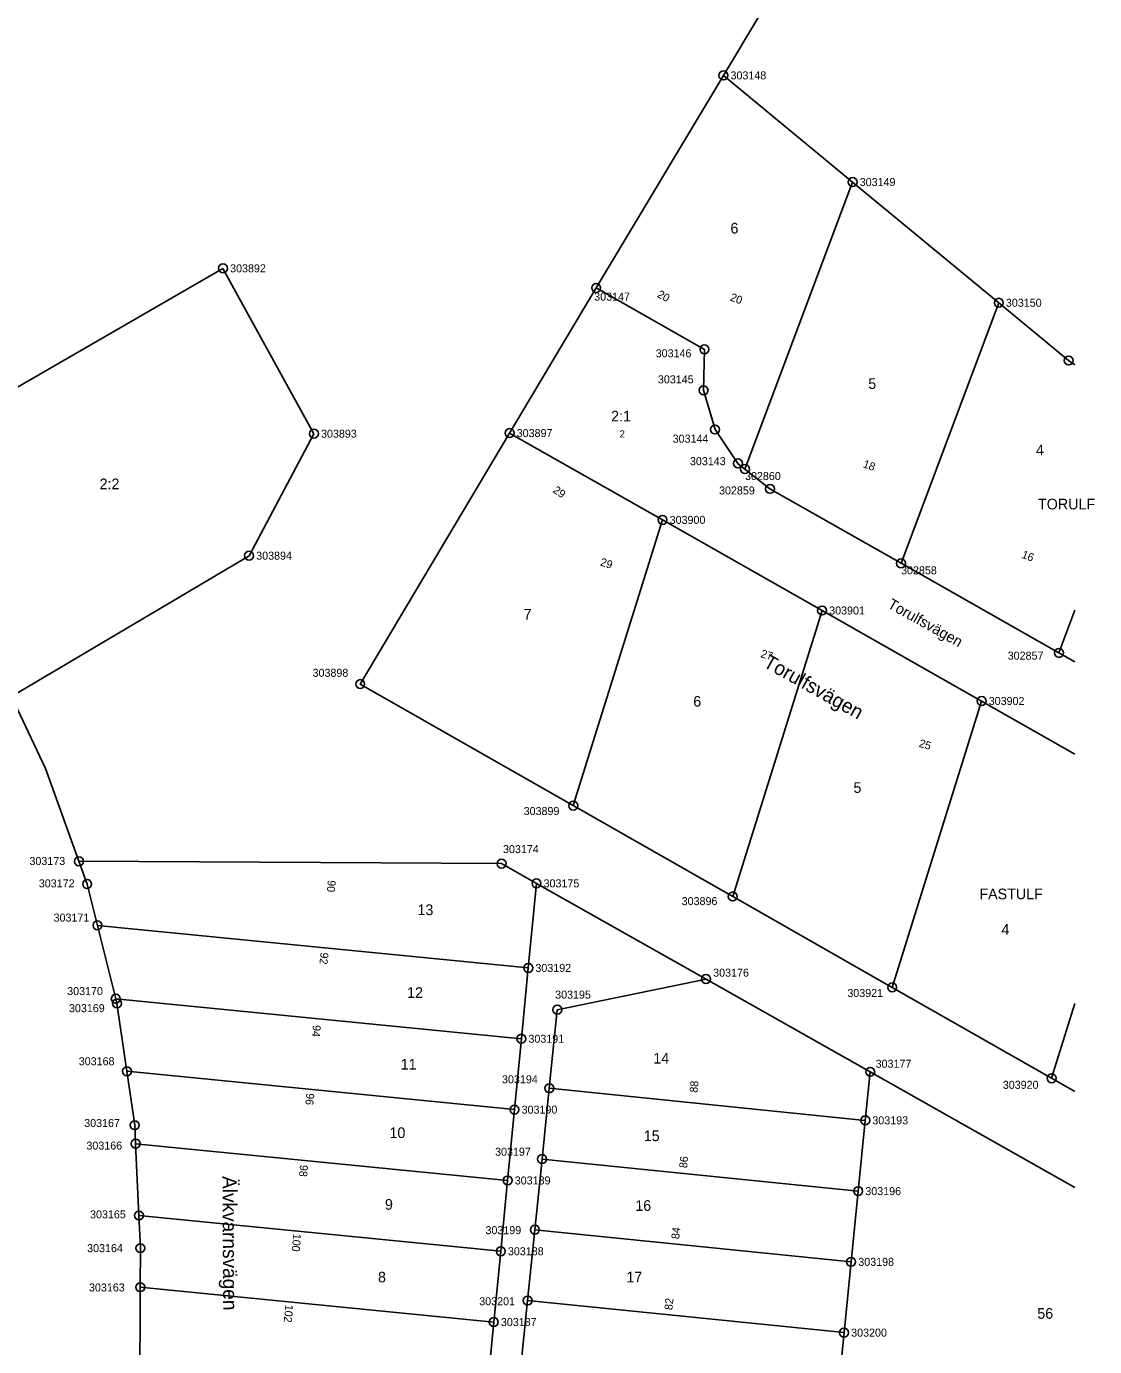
# Model space of a CAD drawing. Extents: x 141995 to 152570, y 6580184 to 6586000.
# Drawn here: x 142882.2 to 143002.2, y 6585485.2 to 6585633.6 of the extents above; entities that cross this region are included whole.
import ezdxf

# ---------------------------------------------------------------- set-up
doc = ezdxf.new("R2010")
doc.units = 0
for name, color, linetype in [('Level 10', 7, 'Continuous'), ('Level 13', 7, 'Continuous'), ('Level 42', 7, 'Continuous'), ('Level 43', 7, 'Continuous'), ('Level 5', 7, 'Continuous'), ('Level 50', 7, 'Continuous'), ('Level 51', 7, 'Continuous'), ('Level 53', 7, 'Continuous'), ('Level 54', 7, 'Continuous'), ('Level 55', 7, 'Continuous'), ('Level 6', 7, 'Continuous'), ('Level 7', 7, 'Continuous'), ('Level 8', 7, 'Continuous')]:
    doc.layers.add(name, color=color, linetype=linetype)

msp = doc.modelspace()

# ---------------------------------------------------------------- linework, layer by layer
at = {"layer": 'Level 10'}
for centre in [(142960.49, 6585628.08), (142975.01, 6585616.09), (142904.25, 6585606.39), (142946.19, 6585604.19), (142991.44, 6585602.52), (142958.36, 6585597.28), (142999.29, 6585596.03), (142958.26, 6585592.68), (142914.47, 6585587.8), (142936.46, 6585587.87), (142959.55, 6585588.27), (142962.12, 6585584.46), (142962.91, 6585583.83), (142965.72, 6585581.6), (142953.65, 6585578.11), (142907.18, 6585574.09), (142980.46, 6585573.23), (142971.58, 6585567.93), (142998.2, 6585563.16), (142919.67, 6585559.65), (142989.51, 6585557.75), (142943.62, 6585545.99), (142888.06, 6585539.73), (142935.56, 6585539.47), (142888.98, 6585537.17), (142939.48, 6585537.25), (142961.54, 6585535.78), (142890.14, 6585532.53), (142938.56, 6585527.74), (142958.54, 6585526.49), (142979.46, 6585525.56), (142892.2, 6585524.28), (142892.33, 6585523.75), (142941.82, 6585523.05), (142937.78, 6585519.78), (142893.45, 6585516.12), (142976.99, 6585516.06), (142940.92, 6585514.22), (142997.38, 6585515.34), (142937.01, 6585511.81), (142894.33, 6585510.06), (142976.43, 6585510.61), (142894.43, 6585507.98), (142940.11, 6585506.26), (142936.24, 6585503.85), (142975.64, 6585502.65), (142894.8, 6585499.91), (142939.3, 6585498.31), (142894.97, 6585496.24), (142935.47, 6585495.89), (142974.84, 6585494.7), (142894.95, 6585491.85), (142938.49, 6585490.35), (142934.68, 6585487.93), (142974.05, 6585486.74)]:
    msp.add_circle(centre, 0.5, dxfattribs=at)
at = {"layer": 'Level 13'}
for points in [[(142880.47, 6585558.25), (142884.31, 6585550.18)], [(142884.31, 6585550.18), (142888.06, 6585539.73)]]:
    msp.add_lwpolyline(points, dxfattribs=at)
at = {"layer": 'Level 5'}
for points in [[(142994.28, 6585684.54), (142960.49, 6585628.08)], [(142946.19, 6585604.19), (142960.49, 6585628.08)], [(142960.49, 6585628.08), (142975.01, 6585616.09)], [(142975.01, 6585616.09), (142991.44, 6585602.52)], [(142864.53, 6585583.44), (142904.25, 6585606.39)], [(142936.46, 6585587.87), (142946.19, 6585604.19)], [(142958.36, 6585597.28), (142946.19, 6585604.19)], [(142991.44, 6585602.52), (142999.29, 6585596.03)], [(142958.26, 6585592.68), (142958.36, 6585597.28)], [(142999.29, 6585596.03), (143000, 6585595.53)], [(142959.55, 6585588.27), (142958.26, 6585592.68)], [(142914.47, 6585587.8), (142907.18, 6585574.09)], [(142919.67, 6585559.65), (142936.46, 6585587.87)], [(142936.46, 6585587.87), (142953.65, 6585578.11)], [(142962.12, 6585584.46), (142959.55, 6585588.27)], [(142962.91, 6585583.83), (142962.12, 6585584.46)], [(142965.72, 6585581.6), (142962.91, 6585583.83)], [(142980.46, 6585573.23), (142965.72, 6585581.6)], [(142953.65, 6585578.11), (142971.58, 6585567.93)], [(142907.18, 6585574.09), (142880.47, 6585558.25)], [(142998.2, 6585563.16), (142980.46, 6585573.23)], [(142971.58, 6585567.93), (142989.51, 6585557.75)], [(143000, 6585562.14), (142998.2, 6585563.16)], [(142943.62, 6585545.99), (142919.67, 6585559.65)], [(142989.51, 6585557.75), (143000, 6585551.79)], [(142961.54, 6585535.78), (142943.62, 6585545.99)], [(142888.98, 6585537.17), (142888.06, 6585539.73)], [(142888.06, 6585539.73), (142935.56, 6585539.47)], [(142935.56, 6585539.47), (142939.48, 6585537.25)], [(142890.14, 6585532.53), (142888.98, 6585537.17)], [(142939.48, 6585537.25), (142958.54, 6585526.49)], [(142979.46, 6585525.56), (142961.54, 6585535.78)], [(142892.2, 6585524.28), (142890.14, 6585532.53)], [(142958.54, 6585526.49), (142976.99, 6585516.06)], [(142997.38, 6585515.34), (142979.46, 6585525.56)], [(142892.33, 6585523.75), (142892.2, 6585524.28)], [(142893.45, 6585516.12), (142892.33, 6585523.75)], [(142894.33, 6585510.06), (142893.45, 6585516.12)], [(142976.99, 6585516.06), (143000, 6585503.06)], [(143000, 6585513.85), (142997.38, 6585515.34)], [(142894.43, 6585507.98), (142894.33, 6585510.06)], [(142894.8, 6585499.91), (142894.43, 6585507.98)], [(142894.97, 6585496.24), (142894.8, 6585499.91)], [(142894.95, 6585491.85), (142894.97, 6585496.24)], [(142894.9, 6585479.45), (142894.95, 6585491.85)]]:
    msp.add_lwpolyline(points, dxfattribs=at)
at = {"layer": 'Level 6'}
for points in [[(143000, 6585595.53), (142999.29, 6585596.03), (142991.44, 6585602.52), (142975.01, 6585616.09), (142960.49, 6585628.08), (142946.19, 6585604.19), (142958.36, 6585597.28), (142958.26, 6585592.68), (142959.55, 6585588.27), (142962.12, 6585584.46), (142962.91, 6585583.83), (142965.72, 6585581.6), (142980.46, 6585573.23), (142998.2, 6585563.16), (143000, 6585562.14)], [(143000, 6585551.79), (142989.51, 6585557.75), (142971.58, 6585567.93), (142953.65, 6585578.11), (142936.46, 6585587.87), (142919.67, 6585559.65), (142943.62, 6585545.99), (142961.54, 6585535.78), (142979.46, 6585525.56), (142997.38, 6585515.34), (143000, 6585513.85)], [(143000, 6585503.06), (142976.99, 6585516.06), (142958.54, 6585526.49), (142939.48, 6585537.25), (142935.56, 6585539.47), (142888.06, 6585539.73), (142888.98, 6585537.17), (142890.14, 6585532.53), (142892.2, 6585524.28), (142892.33, 6585523.75), (142893.45, 6585516.12), (142894.33, 6585510.06), (142894.43, 6585507.98), (142894.8, 6585499.91), (142894.97, 6585496.24), (142894.95, 6585491.85), (142894.9, 6585479.45)]]:
    msp.add_lwpolyline(points, dxfattribs=at)
at = {"layer": 'Level 7'}
for points in [[(142962.91, 6585583.83), (142975.01, 6585616.09)], [(142980.46, 6585573.23), (142991.44, 6585602.52)], [(142943.62, 6585545.99), (142953.65, 6585578.11)], [(142971.58, 6585567.93), (142961.54, 6585535.78)], [(142998.2, 6585563.16), (143000, 6585567.95)], [(142989.51, 6585557.75), (142979.46, 6585525.56)], [(142938.56, 6585527.74), (142939.48, 6585537.25)], [(142890.14, 6585532.53), (142938.56, 6585527.74)], [(142937.78, 6585519.78), (142938.56, 6585527.74)], [(142958.54, 6585526.49), (142941.82, 6585523.05)], [(142892.2, 6585524.28), (142937.78, 6585519.78)], [(142997.38, 6585515.34), (143000, 6585523.73)], [(142941.82, 6585523.05), (142940.92, 6585514.22)], [(142937.01, 6585511.81), (142937.78, 6585519.78)], [(142893.45, 6585516.12), (142937.01, 6585511.81)], [(142976.43, 6585510.61), (142976.99, 6585516.06)], [(142940.92, 6585514.22), (142940.11, 6585506.26)], [(142976.43, 6585510.61), (142940.92, 6585514.22)], [(142936.24, 6585503.85), (142937.01, 6585511.81)], [(142975.64, 6585502.65), (142976.43, 6585510.61)], [(142894.43, 6585507.98), (142936.24, 6585503.85)], [(142940.11, 6585506.26), (142939.3, 6585498.31)], [(142975.64, 6585502.65), (142940.11, 6585506.26)], [(142935.47, 6585495.89), (142936.24, 6585503.85)], [(142974.84, 6585494.7), (142975.64, 6585502.65)], [(142894.8, 6585499.91), (142935.47, 6585495.89)], [(142939.3, 6585498.31), (142938.49, 6585490.35)], [(142974.84, 6585494.7), (142939.3, 6585498.31)], [(142934.68, 6585487.93), (142935.47, 6585495.89)], [(142974.05, 6585486.74), (142974.84, 6585494.7)], [(142894.95, 6585491.85), (142934.68, 6585487.93)], [(142938.49, 6585490.35), (142937.66, 6585482.19)], [(142974.05, 6585486.74), (142938.49, 6585490.35)], [(142933.68, 6585477.61), (142934.68, 6585487.93)], [(142972.93, 6585475.59), (142974.05, 6585486.74)]]:
    msp.add_lwpolyline(points, dxfattribs=at)
at = {"layer": 'Level 8'}
msp.add_lwpolyline([(142904.25, 6585606.39), (142914.47, 6585587.8)], dxfattribs=at)

# ---------------------------------------------------------------- texts
at = {"layer": 'Level 42'}
msp.add_text('Torulfsvägen', height=1.2, rotation=330.7781, dxfattribs=at).set_placement((142978.85, 6585568.29))
at = {"layer": 'Level 43'}
for s, rotation, p in [('Torulfsvägen', 330.7791, (142964.85, 6585561.67)), ('Älvkvarnsvägen', 270.31, (142904.19, 6585504.34))]:
    msp.add_text(s, height=1.6, rotation=rotation, dxfattribs=at).set_placement(p)
at = {"layer": 'Level 50'}
for s, p in [('TORULF', (142995.85, 6585579.29)), ('FASTULF', (142989.26, 6585535.46))]:
    msp.add_text(s, height=1.2, rotation=0.049, dxfattribs=at).set_placement(p)
at = {"layer": 'Level 51'}
for s, height, rotation, p in [('6', 1.2, 0.049, (142961.28, 6585610.31)), ('5', 1.2, 0.049, (142976.77, 6585592.83)), ('2:1', 1.2, 0.049, (142947.87, 6585589.18)), ('2', 0.8, 0.049, (142948.82, 6585587.38)), ('4', 1.2, 0.049, (142995.62, 6585585.37)), ('2:2', 1.2, 0.0485, (142890.38, 6585581.56)), ('7', 1.2, 0.049, (142938.04, 6585566.91)), ('6', 1.2, 0.049, (142957.11, 6585557.11)), ('5', 1.2, 0.049, (142975.11, 6585547.42)), ('13', 1.2, 0.049, (142926.11, 6585533.68)), ('4', 1.2, 0.049, (142991.74, 6585531.48)), ('12', 1.2, 0.049, (142924.94, 6585524.37)), ('14', 1.2, 0.049, (142952.61, 6585516.99)), ('11', 1.2, 0.049, (142924.22, 6585516.31)), ('10', 1.2, 0.049, (142922.96, 6585508.62)), ('15', 1.2, 0.049, (142951.54, 6585508.27)), ('9', 1.2, 0.049, (142922.45, 6585500.56)), ('16', 1.2, 0.049, (142950.59, 6585500.43)), ('8', 1.2, 0.049, (142921.67, 6585492.39)), ('17', 1.2, 0.049, (142949.58, 6585492.39)), ('56', 1.2, 0.049, (142995.77, 6585488.3))]:
    msp.add_text(s, height=height, rotation=rotation, dxfattribs=at).set_placement(p)
at = {"layer": 'Level 53'}
for s, rotation, p in [('303148', 0.049, (142961.29, 6585627.63)), ('303149', 0.049, (142975.81, 6585615.64)), ('303892', 0.0485, (142905.05, 6585605.94)), ('303147', 0.049, (142945.97, 6585602.76)), ('303150', 0.049, (142992.24, 6585602.07)), ('303146', 0.049, (142952.88, 6585596.39)), ('303145', 0.049, (142953.13, 6585593.46)), ('303893', 0.049, (142915.27, 6585587.35)), ('303897', 0.049, (142937.26, 6585587.42)), ('303144', 0.049, (142954.79, 6585586.79)), ('303143', 0.049, (142956.73, 6585584.26)), ('302860', 0.049, (142962.92, 6585582.59)), ('302859', 0.049, (142960, 6585580.97)), ('303900', 0.049, (142954.45, 6585577.66)), ('303894', 0.049, (142907.98, 6585573.64)), ('302858', 0.049, (142980.46, 6585571.99)), ('303901', 0.049, (142972.38, 6585567.48)), ('302857', 0.049, (142992.44, 6585562.4)), ('303898', 0.049, (142914.32, 6585560.47)), ('303902', 0.049, (142990.31, 6585557.3)), ('303899', 0.049, (142938.04, 6585544.93)), ('303174', 0.049, (142935.72, 6585540.65)), ('303173', 0.049, (142882.5, 6585539.31)), ('303172', 0.049, (142883.55, 6585536.8)), ('303175', 0.049, (142940.28, 6585536.8)), ('303896', 0.049, (142955.8, 6585534.8)), ('303171', 0.049, (142885.21, 6585532.95)), ('303192', 0.049, (142939.36, 6585527.29)), ('303176', 0.049, (142959.34, 6585526.76)), ('303170', 0.049, (142886.74, 6585524.69)), ('303195', 0.049, (142941.58, 6585524.29)), ('303921', 0.049, (142974.42, 6585524.47)), ('303169', 0.049, (142886.94, 6585522.77)), ('303191', 0.049, (142938.58, 6585519.33)), ('303168', 0.049, (142888.04, 6585516.8)), ('303177', 0.049, (142977.6, 6585516.52)), ('303194', 0.049, (142935.61, 6585514.77)), ('303920', 0.049, (142991.89, 6585514.15)), ('303190', 0.049, (142937.81, 6585511.36)), ('303167', 0.049, (142888.65, 6585509.86)), ('303193', 0.049, (142977.23, 6585510.16)), ('303166', 0.049, (142888.9, 6585507.32)), ('303197', 0.049, (142934.83, 6585506.63)), ('303189', 0.049, (142937.04, 6585503.4)), ('303196', 0.049, (142976.44, 6585502.2)), ('303165', 0.049, (142889.31, 6585499.59)), ('303199', 0.049, (142933.75, 6585497.81)), ('303164', 0.049, (142888.98, 6585495.79)), ('303188', 0.049, (142936.27, 6585495.44)), ('303198', 0.049, (142975.65, 6585494.25)), ('303163', 0.049, (142889.19, 6585491.37)), ('303201', 0.049, (142933.05, 6585489.82)), ('303187', 0.049, (142935.48, 6585487.48)), ('303200', 0.049, (142974.85, 6585486.29))]:
    msp.add_text(s, height=0.9, rotation=rotation, dxfattribs=at).set_placement(p)
at = {"layer": 'Level 54'}
for s, rotation, p in [('20', 339.4712, (142961.17, 6585602.8)), ('18', 339.6202, (142976.1, 6585584.06)), ('16', 339.4462, (142993.93, 6585573.87)), ('29', 342.6493, (142946.58, 6585573)), ('27', 342.7583, (142964.61, 6585562.7)), ('25', 342.7743, (142982.4, 6585552.63)), ('90', 264.3593, (142916.04, 6585537.64)), ('92', 264.3593, (142915.22, 6585529.52)), ('94', 264.3593, (142914.36, 6585521.36)), ('88', 84.3053, (142957.57, 6585513.68)), ('96', 264.3593, (142913.63, 6585513.7)), ('86', 84.3053, (142956.4, 6585505.2)), ('98', 264.3593, (142912.92, 6585505.64)), ('84', 84.3053, (142955.52, 6585497.22)), ('100', 264.3593, (142912.16, 6585497.9)), ('102', 264.3593, (142911.27, 6585489.92)), ('82', 84.3053, (142954.75, 6585489.25))]:
    msp.add_text(s, height=0.9, rotation=rotation, dxfattribs=at).set_placement(p)
at = {"layer": 'Level 55'}
for s, rotation, p in [('20', 331.2291, (142952.97, 6585603.21)), ('29', 325.09, (142941.25, 6585581.27))]:
    msp.add_text(s, height=0.9, rotation=rotation, dxfattribs=at).set_placement(p)

doc.saveas('drawing.dxf')
